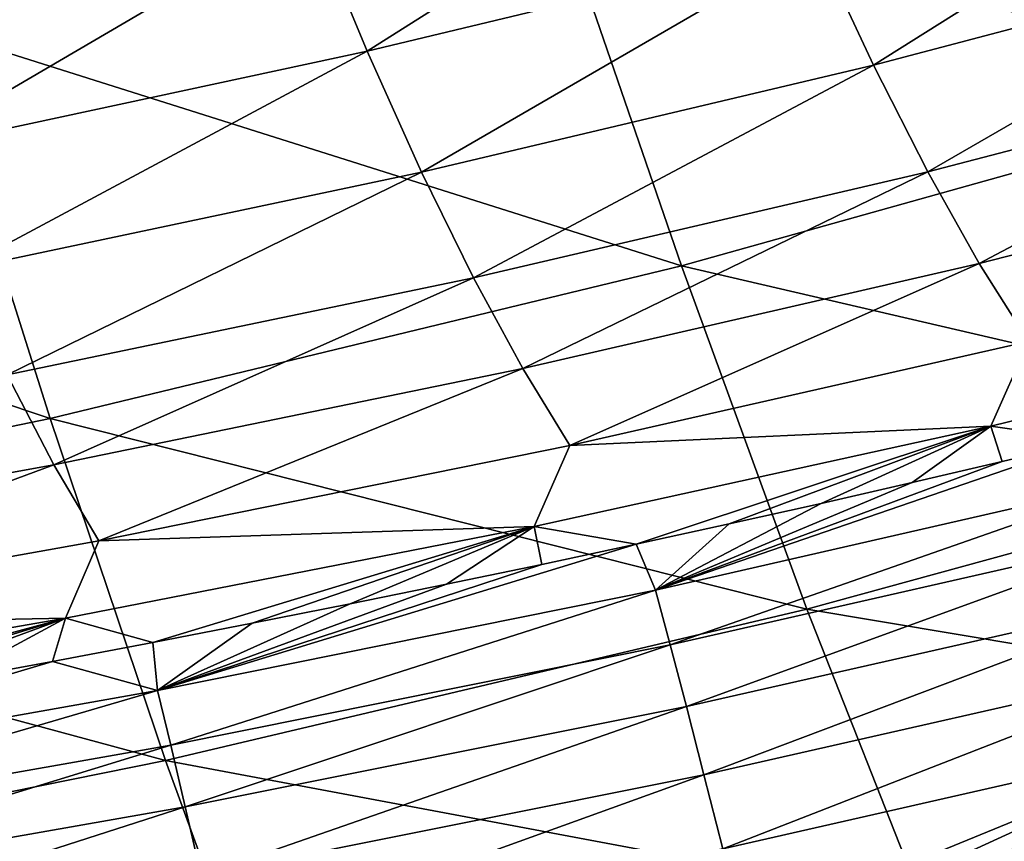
# Model space of a CAD drawing. Header units: millimetres. Extents: x -300 to 300, y -500 to 500.
# Tile 268 of 656: x 99 to 114, y -479 to -466. Entities that reach past the tile are written whole.
import ezdxf

# ---------------------------------------------------------------- set-up
doc = ezdxf.new("R2010")
doc.units = ezdxf.units.MM
doc.header["$LTSCALE"] = 81.481481
for name, color, linetype in [('19', 7, 'CONTINUOUS'), ('21', 7, 'CONTINUOUS'), ('26', 7, 'CONTINUOUS')]:
    doc.layers.add(name, color=color, linetype=linetype)

msp = doc.modelspace()

# ---------------------------------------------------------------- linework, layer by layer
at = {"layer": '19', "color": 7, "linetype": 'CONTINUOUS'}
for points in [[(97.909, -466.478, 39.945), (107.261, -464.17, 39.844), (95.92, -459.861, 43.725), (97.909, -466.478, 39.945)], [(107.261, -464.17, 39.844), (118.505, -467.498, 35.7), (116.321, -461.585, 39.736), (107.261, -464.17, 39.844)], [(97.909, -466.478, 39.945), (109.291, -470.075, 35.8), (107.261, -464.17, 39.844), (97.909, -466.478, 39.945)], [(109.291, -470.075, 35.8), (118.505, -467.498, 35.7), (107.261, -464.17, 39.844), (109.291, -470.075, 35.8)], [(88.262, -468.517, 40.037), (99.776, -472.375, 35.893), (97.909, -466.478, 39.945), (88.262, -468.517, 40.037)], [(99.776, -472.375, 35.893), (109.291, -470.075, 35.8), (97.909, -466.478, 39.945), (99.776, -472.375, 35.893)], [(109.291, -470.075, 35.8), (120.534, -472.686, 31.385), (118.505, -467.498, 35.7), (109.291, -470.075, 35.8)], [(89.958, -474.405, 35.978), (99.776, -472.375, 35.893), (88.262, -468.517, 40.037), (89.958, -474.405, 35.978)], [(99.776, -472.375, 35.893), (111.179, -475.248, 31.476), (109.291, -470.075, 35.8), (99.776, -472.375, 35.893)], [(111.179, -475.248, 31.476), (120.534, -472.686, 31.385), (109.291, -470.075, 35.8), (111.179, -475.248, 31.476)], [(89.958, -474.405, 35.978), (101.516, -477.533, 31.559), (99.776, -472.375, 35.893), (89.958, -474.405, 35.978)], [(101.516, -477.533, 31.559), (111.179, -475.248, 31.476), (99.776, -472.375, 35.893), (101.516, -477.533, 31.559)], [(111.179, -475.248, 31.476), (122.403, -477.13, 26.784), (120.534, -472.686, 31.385), (111.179, -475.248, 31.476)], [(91.541, -479.547, 31.636), (101.516, -477.533, 31.559), (89.958, -474.405, 35.978), (91.541, -479.547, 31.636)], [(101.516, -477.533, 31.559), (112.921, -479.67, 26.862), (111.179, -475.248, 31.476), (101.516, -477.533, 31.559)], [(112.921, -479.67, 26.862), (122.403, -477.13, 26.784), (111.179, -475.248, 31.476), (112.921, -479.67, 26.862)], [(112.921, -479.67, 26.862), (124.105, -480.813, 21.885), (122.403, -477.13, 26.784), (112.921, -479.67, 26.862)], [(91.541, -479.547, 31.636), (103.124, -481.932, 26.934), (101.516, -477.533, 31.559), (91.541, -479.547, 31.636)], [(103.124, -481.932, 26.934), (112.921, -479.67, 26.862), (101.516, -477.533, 31.559), (103.124, -481.932, 26.934)]]:
    msp.add_3dface(points, dxfattribs=at)
at = {"layer": '21', "color": 7, "linetype": 'CONTINUOUS'}
for points in [[(103.694, -464.77, 21.969), (110.421, -463.126, 21.852), (104.555, -466.84, 20.111), (103.694, -464.77, 21.969)], [(104.555, -466.84, 20.111), (110.421, -463.126, 21.852), (111.326, -465.21, 19.988), (104.555, -466.84, 20.111)], [(111.326, -465.21, 19.988), (117.925, -463.44, 19.86), (112.185, -467.051, 18.12), (111.326, -465.21, 19.988)], [(112.185, -467.051, 18.12), (117.925, -463.44, 19.86), (118.822, -465.297, 17.985), (112.185, -467.051, 18.12)], [(96.796, -466.276, 22.081), (103.694, -464.77, 21.969), (97.61, -468.331, 20.23), (96.796, -466.276, 22.081)], [(97.61, -468.331, 20.23), (103.694, -464.77, 21.969), (104.555, -466.84, 20.111), (97.61, -468.331, 20.23)], [(104.555, -466.84, 20.111), (111.326, -465.21, 19.988), (105.374, -468.665, 18.252), (104.555, -466.84, 20.111)], [(105.374, -468.665, 18.252), (111.326, -465.21, 19.988), (112.185, -467.051, 18.12), (105.374, -468.665, 18.252)], [(112.185, -467.051, 18.12), (118.822, -465.297, 17.985), (113.002, -468.657, 16.254), (112.185, -467.051, 18.12)], [(113.002, -468.657, 16.254), (118.822, -465.297, 17.985), (119.672, -466.92, 16.11), (113.002, -468.657, 16.254)], [(97.61, -468.331, 20.23), (104.555, -466.84, 20.111), (98.387, -470.142, 18.379), (97.61, -468.331, 20.23)], [(98.387, -470.142, 18.379), (104.555, -466.84, 20.111), (105.374, -468.665, 18.252), (98.387, -470.142, 18.379)], [(113.002, -468.657, 16.254), (119.672, -466.92, 16.11), (113.779, -470.041, 14.393), (113.002, -468.657, 16.254)], [(113.779, -470.041, 14.393), (119.672, -466.92, 16.11), (120.48, -468.32, 14.239), (113.779, -470.041, 14.393)], [(105.374, -468.665, 18.252), (112.185, -467.051, 18.12), (106.155, -470.256, 16.395), (105.374, -468.665, 18.252)], [(106.155, -470.256, 16.395), (112.185, -467.051, 18.12), (113.002, -468.657, 16.254), (106.155, -470.256, 16.395)], [(113.779, -470.041, 14.393), (120.48, -468.32, 14.239), (114.519, -471.214, 12.537), (113.779, -470.041, 14.393)], [(98.387, -470.142, 18.379), (105.374, -468.665, 18.252), (99.127, -471.718, 16.531), (98.387, -470.142, 18.379)], [(99.127, -471.718, 16.531), (105.374, -468.665, 18.252), (106.155, -470.256, 16.395), (99.127, -471.718, 16.531)], [(106.155, -470.256, 16.395), (113.002, -468.657, 16.254), (106.898, -471.624, 14.544), (106.155, -470.256, 16.395)], [(106.898, -471.624, 14.544), (113.002, -468.657, 16.254), (113.779, -470.041, 14.393), (106.898, -471.624, 14.544)], [(106.898, -471.624, 14.544), (113.779, -470.041, 14.393), (107.608, -472.783, 12.698), (106.898, -471.624, 14.544)], [(107.608, -472.783, 12.698), (113.779, -470.041, 14.393), (114.519, -471.214, 12.537), (107.608, -472.783, 12.698)], [(99.127, -471.718, 16.531), (106.155, -470.256, 16.395), (99.834, -473.072, 14.689), (99.127, -471.718, 16.531)], [(99.834, -473.072, 14.689), (106.155, -470.256, 16.395), (106.898, -471.624, 14.544), (99.834, -473.072, 14.689)], [(113.95, -472.49, 10.712), (114.519, -471.214, 12.537), (120.648, -470.847, 10.54), (113.95, -472.49, 10.712)], [(113.95, -472.49, 10.712), (120.648, -470.847, 10.54), (115.46, -472.705, 9.615), (113.95, -472.49, 10.712)], [(107.608, -472.783, 12.698), (114.519, -471.214, 12.537), (113.95, -472.49, 10.712), (107.608, -472.783, 12.698)], [(99.834, -473.072, 14.689), (106.898, -471.624, 14.544), (100.51, -474.218, 12.853), (99.834, -473.072, 14.689)], [(100.51, -474.218, 12.853), (106.898, -471.624, 14.544), (107.608, -472.783, 12.698), (100.51, -474.218, 12.853)], [(92.585, -474.389, 14.829), (99.127, -471.718, 16.531), (99.834, -473.072, 14.689), (92.585, -474.389, 14.829)], [(107.07, -474.002, 10.879), (107.608, -472.783, 12.698), (113.95, -472.49, 10.712), (107.07, -474.002, 10.879)], [(107.07, -474.002, 10.879), (113.95, -472.49, 10.712), (108.607, -474.271, 9.705), (107.07, -474.002, 10.879)], [(108.607, -474.271, 9.705), (113.95, -472.49, 10.712), (110.01, -473.964, 9.687), (108.607, -474.271, 9.705)], [(110.01, -473.964, 9.687), (113.95, -472.49, 10.712), (111.396, -473.655, 9.669), (110.01, -473.964, 9.687)], [(111.396, -473.655, 9.669), (113.95, -472.49, 10.712), (112.766, -473.341, 9.651), (111.396, -473.655, 9.669)], [(112.766, -473.341, 9.651), (113.95, -472.49, 10.712), (114.121, -473.025, 9.633), (112.766, -473.341, 9.651)], [(114.121, -473.025, 9.633), (113.95, -472.49, 10.712), (115.46, -472.705, 9.615), (114.121, -473.025, 9.633)], [(100.51, -474.218, 12.853), (107.608, -472.783, 12.698), (107.07, -474.002, 10.879), (100.51, -474.218, 12.853)], [(92.585, -474.389, 14.829), (99.834, -473.072, 14.689), (93.224, -475.523, 13.001), (92.585, -474.389, 14.829)], [(93.224, -475.523, 13.001), (99.834, -473.072, 14.689), (100.51, -474.218, 12.853), (93.224, -475.523, 13.001)], [(100.005, -475.386, 11.039), (100.51, -474.218, 12.853), (107.07, -474.002, 10.879), (100.005, -475.386, 11.039)], [(100.005, -475.386, 11.039), (107.07, -474.002, 10.879), (101.326, -475.751, 9.794), (100.005, -475.386, 11.039)], [(101.326, -475.751, 9.794), (107.07, -474.002, 10.879), (102.821, -475.461, 9.776), (101.326, -475.751, 9.794)], [(102.821, -475.461, 9.776), (107.07, -474.002, 10.879), (104.295, -475.169, 9.759), (102.821, -475.461, 9.776)], [(104.295, -475.169, 9.759), (107.07, -474.002, 10.879), (105.751, -474.873, 9.741), (104.295, -475.169, 9.759)], [(105.751, -474.873, 9.741), (107.07, -474.002, 10.879), (107.188, -474.574, 9.723), (105.751, -474.873, 9.741)], [(107.188, -474.574, 9.723), (107.07, -474.002, 10.879), (108.607, -474.271, 9.705), (107.188, -474.574, 9.723)], [(93.224, -475.523, 13.001), (100.51, -474.218, 12.853), (100.005, -475.386, 11.039), (93.224, -475.523, 13.001)], [(92.752, -476.644, 11.193), (93.224, -475.523, 13.001), (100.005, -475.386, 11.039), (92.752, -476.644, 11.193)], [(92.752, -476.644, 11.193), (100.005, -475.386, 11.039), (93.525, -477.145, 9.882), (92.752, -476.644, 11.193)], [(93.525, -477.145, 9.882), (100.005, -475.386, 11.039), (95.132, -476.873, 9.865), (93.525, -477.145, 9.882)], [(95.132, -476.873, 9.865), (100.005, -475.386, 11.039), (96.715, -476.597, 9.847), (95.132, -476.873, 9.865)], [(96.715, -476.597, 9.847), (100.005, -475.386, 11.039), (98.274, -476.319, 9.83), (96.715, -476.597, 9.847)], [(98.274, -476.319, 9.83), (100.005, -475.386, 11.039), (99.811, -476.036, 9.812), (98.274, -476.319, 9.83)], [(99.811, -476.036, 9.812), (100.005, -475.386, 11.039), (101.326, -475.751, 9.794), (99.811, -476.036, 9.812)]]:
    msp.add_3dface(points, dxfattribs=at)
at = {"layer": '26', "color": 7, "linetype": 'CONTINUOUS'}
for points in [[(114.121, -473.025, 9.633), (115.46, -472.705, 9.615), (108.898, -474.961, 8.302), (114.121, -473.025, 9.633)], [(115.46, -472.705, 9.615), (116.343, -473.261, 8.231), (108.898, -474.961, 8.302), (115.46, -472.705, 9.615)], [(112.766, -473.341, 9.651), (114.121, -473.025, 9.633), (108.898, -474.961, 8.302), (112.766, -473.341, 9.651)], [(116.343, -473.261, 8.231), (109.119, -475.787, 6.952), (108.898, -474.961, 8.302), (116.343, -473.261, 8.231)], [(111.396, -473.655, 9.669), (112.766, -473.341, 9.651), (108.898, -474.961, 8.302), (111.396, -473.655, 9.669)], [(116.589, -474.088, 6.907), (109.119, -475.787, 6.952), (116.343, -473.261, 8.231), (116.589, -474.088, 6.907)], [(110.01, -473.964, 9.687), (111.396, -473.655, 9.669), (108.898, -474.961, 8.302), (110.01, -473.964, 9.687)], [(108.607, -474.271, 9.705), (110.01, -473.964, 9.687), (108.898, -474.961, 8.302), (108.607, -474.271, 9.705)], [(116.589, -474.088, 6.907), (109.364, -476.718, 5.669), (109.119, -475.787, 6.952), (116.589, -474.088, 6.907)], [(116.861, -475.017, 5.652), (109.364, -476.718, 5.669), (116.589, -474.088, 6.907), (116.861, -475.017, 5.652)], [(107.188, -474.574, 9.723), (108.607, -474.271, 9.705), (101.396, -476.475, 8.369), (107.188, -474.574, 9.723)], [(108.607, -474.271, 9.705), (108.898, -474.961, 8.302), (101.396, -476.475, 8.369), (108.607, -474.271, 9.705)], [(105.751, -474.873, 9.741), (107.188, -474.574, 9.723), (101.396, -476.475, 8.369), (105.751, -474.873, 9.741)], [(104.295, -475.169, 9.759), (105.751, -474.873, 9.741), (101.396, -476.475, 8.369), (104.295, -475.169, 9.759)], [(108.898, -474.961, 8.302), (101.594, -477.298, 6.992), (101.396, -476.475, 8.369), (108.898, -474.961, 8.302)], [(109.119, -475.787, 6.952), (101.594, -477.298, 6.992), (108.898, -474.961, 8.302), (109.119, -475.787, 6.952)], [(116.861, -475.017, 5.652), (109.629, -477.747, 4.468), (109.364, -476.718, 5.669), (116.861, -475.017, 5.652)], [(117.155, -476.039, 4.477), (109.629, -477.747, 4.468), (116.861, -475.017, 5.652), (117.155, -476.039, 4.477)], [(102.821, -475.461, 9.776), (104.295, -475.169, 9.759), (101.396, -476.475, 8.369), (102.821, -475.461, 9.776)], [(101.326, -475.751, 9.794), (102.821, -475.461, 9.776), (101.396, -476.475, 8.369), (101.326, -475.751, 9.794)], [(99.811, -476.036, 9.812), (101.326, -475.751, 9.794), (101.396, -476.475, 8.369), (99.811, -476.036, 9.812)], [(109.119, -475.787, 6.952), (101.813, -478.23, 5.683), (101.594, -477.298, 6.992), (109.119, -475.787, 6.952)], [(109.364, -476.718, 5.669), (101.813, -478.23, 5.683), (109.119, -475.787, 6.952), (109.364, -476.718, 5.669)], [(98.274, -476.319, 9.83), (99.811, -476.036, 9.812), (93.84, -477.816, 8.43), (98.274, -476.319, 9.83)], [(99.811, -476.036, 9.812), (101.396, -476.475, 8.369), (93.84, -477.816, 8.43), (99.811, -476.036, 9.812)], [(117.155, -476.039, 4.477), (109.912, -478.862, 3.359), (109.629, -477.747, 4.468), (117.155, -476.039, 4.477)], [(117.469, -477.145, 3.394), (109.912, -478.862, 3.359), (117.155, -476.039, 4.477), (117.469, -477.145, 3.394)], [(101.396, -476.475, 8.369), (94.016, -478.635, 7.028), (93.84, -477.816, 8.43), (101.396, -476.475, 8.369)], [(101.594, -477.298, 6.992), (94.016, -478.635, 7.028), (101.396, -476.475, 8.369), (101.594, -477.298, 6.992)], [(109.364, -476.718, 5.669), (102.052, -479.263, 4.457), (101.813, -478.23, 5.683), (109.364, -476.718, 5.669)], [(109.629, -477.747, 4.468), (102.052, -479.263, 4.457), (109.364, -476.718, 5.669), (109.629, -477.747, 4.468)], [(117.469, -477.145, 3.394), (110.643, -479.942, 2.369), (109.912, -478.862, 3.359), (117.469, -477.145, 3.394)], [(112.039, -479.637, 2.38), (110.643, -479.942, 2.369), (117.469, -477.145, 3.394), (112.039, -479.637, 2.38)], [(113.42, -479.329, 2.391), (112.039, -479.637, 2.38), (117.469, -477.145, 3.394), (113.42, -479.329, 2.391)], [(114.786, -479.017, 2.401), (113.42, -479.329, 2.391), (117.469, -477.145, 3.394), (114.786, -479.017, 2.401)], [(101.594, -477.298, 6.992), (94.212, -479.567, 5.695), (94.016, -478.635, 7.028), (101.594, -477.298, 6.992)], [(101.813, -478.23, 5.683), (94.212, -479.567, 5.695), (101.594, -477.298, 6.992), (101.813, -478.23, 5.683)], [(109.629, -477.747, 4.468), (102.306, -480.387, 3.324), (102.052, -479.263, 4.457), (109.629, -477.747, 4.468)], [(109.912, -478.862, 3.359), (102.306, -480.387, 3.324), (109.629, -477.747, 4.468), (109.912, -478.862, 3.359)], [(101.813, -478.23, 5.683), (94.424, -480.604, 4.444), (94.212, -479.567, 5.695), (101.813, -478.23, 5.683)], [(102.052, -479.263, 4.457), (94.424, -480.604, 4.444), (101.813, -478.23, 5.683), (102.052, -479.263, 4.457)]]:
    msp.add_3dface(points, dxfattribs=at)

doc.saveas('drawing.dxf')
